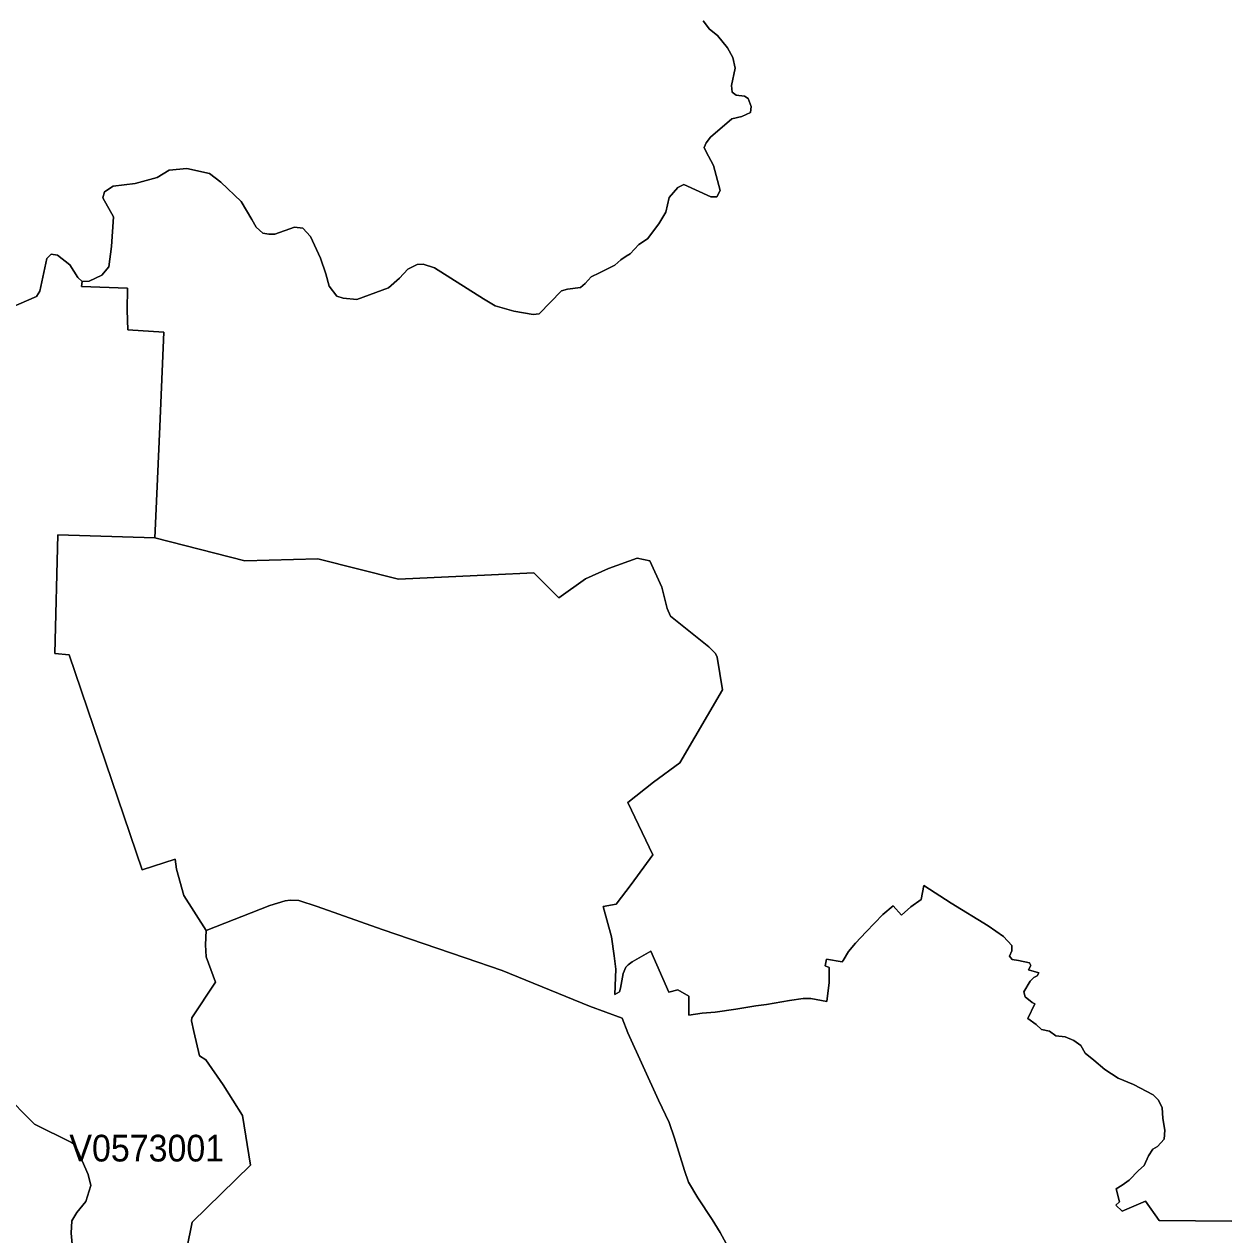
# Model space of a CAD drawing. Extents: x 369010 to 735936, y 6377141 to 6616555.
# Drawn here: x 613707 to 618202, y 6517546 to 6522076 of the extents above; entities that cross this region are included whole.
import ezdxf
from ezdxf.enums import TextEntityAlignment as Align

# ---------------------------------------------------------------- set-up
doc = ezdxf.new("R2010")
doc.units = 0
doc.header["$LTSCALE"] = 40
doc.layers.add('3', color=7, linetype='Continuous', lineweight=13)
doc.layers.add('4', color=7, linetype='Continuous')

msp = doc.modelspace()

# ---------------------------------------------------------------- linework, layer by layer
at = {"layer": '3'}
for points in [[(616249.35, 6522088.06), (616272.85, 6522056.95), (616302.97, 6522033.28), (616340.37, 6521987.11), (616359.9, 6521950.7), (616368.01, 6521911.8), (616355.43, 6521846.76), (616357.75, 6521821.77), (616372.15, 6521810.18), (616403.59, 6521806.38), (616417.33, 6521797.44), (616428.26, 6521767.65), (616425.44, 6521745.64), (616393.66, 6521729.91), (616355.76, 6521721.8), (616276.65, 6521652.79), (616260.1, 6521631.94), (616252.99, 6521614.89), (616258.78, 6521601.15), (616287.25, 6521546.54), (616312.9, 6521453.36), (616300.49, 6521430.02), (616277.81, 6521429.36), (616175.86, 6521476.53), (616153.35, 6521464.94), (616121.91, 6521427.54), (616108.83, 6521371.93), (616083.18, 6521329.39), (616040.31, 6521272.96), (616008.37, 6521251.94), (615975.44, 6521216.36), (615960.54, 6521207.42), (615940.68, 6521194.18), (615918.67, 6521173.99), (615860.58, 6521145.52), (615829.96, 6521130.13), (615807.12, 6521105.14), (615789.91, 6521091.07), (615741.41, 6521084.28), (615718.08, 6521078.16), (615634.17, 6520992.59), (615612.82, 6520989.12), (615539.33, 6521002.52), (615469.49, 6521022.05), (615426.46, 6521048.37), (615243.41, 6521164.06), (615201.04, 6521178.29), (615177.71, 6521177.13), (615143.45, 6521159.75), (615112.33, 6521125.49), (615070.79, 6521089.74), (614952.29, 6521046.22), (614901.48, 6521050.19), (614877.15, 6521058.63), (614848.02, 6521095.04), (614835.94, 6521141.88), (614815.92, 6521200.63), (614778.51, 6521281.56), (614750.21, 6521313.01), (614718.6, 6521315.82), (614645.78, 6521289.67), (614622.61, 6521290.34), (614600.76, 6521293.48), (614575.27, 6521316.32), (614559.55, 6521345.12), (614519.33, 6521412.97), (614443.37, 6521484.97), (614400.83, 6521516.91), (614315.6, 6521535.94), (614249.89, 6521529.32), (614204.21, 6521502.68), (614122.62, 6521479.34), (614040.03, 6521469.58), (614007.43, 6521448.39), (614000.81, 6521426.05)], [(615539.33, 6521002.52), (615612.82, 6520989.12), (615634.17, 6520992.59), (615718.08, 6521078.16), (615741.41, 6521084.28), (615789.91, 6521091.07), (615807.12, 6521105.14), (615829.96, 6521130.13), (615860.58, 6521145.52), (615918.67, 6521173.99), (615940.68, 6521194.18), (615960.54, 6521207.42), (615975.44, 6521216.36), (616008.37, 6521251.94), (616040.31, 6521272.96), (616083.18, 6521329.39), (616108.83, 6521371.93), (616121.91, 6521427.54), (616153.35, 6521464.94), (616175.86, 6521476.53), (616277.81, 6521429.36), (616300.49, 6521430.02), (616312.9, 6521453.36), (616287.25, 6521546.54), (616258.78, 6521601.15), (616252.99, 6521614.89), (616260.1, 6521631.94), (616276.65, 6521652.79), (616355.76, 6521721.8), (616393.66, 6521729.91), (616425.44, 6521745.64), (616428.26, 6521767.65), (616417.33, 6521797.44), (616403.59, 6521806.38), (616372.15, 6521810.18), (616357.75, 6521821.77), (616355.43, 6521846.76), (616368.01, 6521911.8), (616359.9, 6521950.7), (616340.37, 6521987.11), (616302.97, 6522033.28), (616272.85, 6522056.95), (616249.35, 6522088.06)], [(613658.38, 6521015.76), (613752.39, 6521056.81), (613764.96, 6521076.67), (613792.11, 6521198.98), (613808, 6521215.86), (613832.16, 6521212.22), (613877.84, 6521174.98), (613907.79, 6521127.64), (613923.52, 6521113.58), (613950.33, 6521114.4), (613997.83, 6521137.24), (614023.65, 6521167.37), (614033.25, 6521244.66), (614041.03, 6521355.38), (614000.81, 6521426.05), (614007.43, 6521448.39), (614040.03, 6521469.58), (614122.62, 6521479.34), (614204.21, 6521502.68), (614249.89, 6521529.32), (614315.6, 6521535.94), (614400.83, 6521516.91), (614443.37, 6521484.97), (614519.33, 6521412.97), (614559.55, 6521345.12), (614575.27, 6521316.32), (614600.76, 6521293.48), (614622.61, 6521290.34), (614645.78, 6521289.67), (614718.6, 6521315.82), (614750.21, 6521313.01), (614778.51, 6521281.56), (614815.92, 6521200.63), (614835.94, 6521141.88), (614848.02, 6521095.04), (614877.15, 6521058.63), (614901.48, 6521050.19), (614952.29, 6521046.22), (615070.79, 6521089.74), (615112.33, 6521125.49), (615143.45, 6521159.75), (615177.71, 6521177.13), (615201.04, 6521178.29), (615243.41, 6521164.06), (615426.46, 6521048.37), (615469.49, 6521022.05), (615539.33, 6521002.52)], [(614000.81, 6521426.05), (614041.03, 6521355.38), (614033.25, 6521244.66), (614023.65, 6521167.37), (613997.83, 6521137.24), (613950.33, 6521114.4), (613923.52, 6521113.58), (613921.2, 6521094.38), (614093.32, 6521087.59), (614092, 6521006.33), (614094.65, 6520932.18), (614229.7, 6520922.92), (614215.14, 6520569.9), (614199.25, 6520234.59), (614196.6, 6520153.82), (614532.41, 6520067.92), (614805.82, 6520075.87), (615108.69, 6519999.24), (615456.42, 6520015.46), (615614.31, 6520023.4), (615708.31, 6519929.4), (615807.78, 6519999.9), (615894.17, 6520039.62), (616001.59, 6520078.18), (616049.42, 6520067.59), (616094.6, 6519969.28), (616114.46, 6519889.51), (616126.38, 6519860.38), (616269.7, 6519746.68), (616294.86, 6519721.36), (616301.48, 6519706.79), (616321.51, 6519584.65), (616160.97, 6519311.57), (616062.82, 6519239.91), (615967.16, 6519164.11), (616060.01, 6518967.16), (615979.08, 6518856.76), (615923.3, 6518783.78), (615874.15, 6518774.51), (615906.09, 6518660.48), (615915.36, 6518589.97), (615921.98, 6518539.49), (615920.65, 6518508.88), (615918.01, 6518445.16), (615935.22, 6518455.75), (615939.19, 6518469.15), (615949.78, 6518523.61), (615959.22, 6518547.44), (615968.48, 6518556.71), (615983.05, 6518567.46), (616053.39, 6518607.18), (616119.76, 6518454.42), (616154.01, 6518462.53), (616195.06, 6518438.54), (616195.06, 6518368.2), (616245.54, 6518374.82), (616293.37, 6518378.79), (616371.32, 6518390.71), (616445.63, 6518402.62), (616485.35, 6518407.92), (616571.75, 6518422.65), (616623.55, 6518430.59), (616651.35, 6518430.59), (616711.76, 6518419.5), (616721.03, 6518490.01), (616721.03, 6518545.78), (616705.14, 6518552.4), (616710.44, 6518577.72), (616768.86, 6518566.97), (616772.83, 6518572.26), (616792.69, 6518605.53), (616819.34, 6518637.47), (616859.06, 6518680.01), (616921.46, 6518745.05), (616959.69, 6518776.99), (616991.63, 6518742.4), (617026.06, 6518773.02), (617064.62, 6518800.82), (617075.21, 6518852.63), (617177.16, 6518786.59), (617315.19, 6518701.52), (617373.61, 6518661.64), (617404.07, 6518628.53), (617404.07, 6518608.51), (617396.12, 6518588.65), (617405.39, 6518576.73), (617429.39, 6518572.59), (617470.43, 6518563.33), (617475.9, 6518554.06), (617466.46, 6518536.85), (617505.02, 6518526.25), (617499.73, 6518515.5), (617486.49, 6518508.88), (617472.92, 6518494.97), (617449.08, 6518455.09), (617454.38, 6518436.55), (617480.86, 6518415.2), (617490.13, 6518409.9), (617463.65, 6518355.45), (617495.42, 6518332.94)], [(614315.76, 6517495.16), (614335.62, 6517593.14), (614554.09, 6517806.31), (614523.8, 6517992.5), (614452.3, 6518106.54), (614387.43, 6518200.71), (614363.59, 6518215.27), (614342.57, 6518306.13), (614333.31, 6518347.18), (614334.63, 6518357.94), (614423.34, 6518491.33), (614387.59, 6518586.66), (614386.27, 6518630.52), (614388.25, 6518684.81), (614305, 6518815.72), (614277.2, 6518913.7), (614271.9, 6518951.6), (614148.77, 6518911.88), (613874.86, 6519716.23), (613821.9, 6519721.52), (613832.49, 6520164.74), (614196.6, 6520153.82), (614199.25, 6520234.59), (614215.14, 6520569.9), (614229.7, 6520922.92), (614094.65, 6520932.18), (614092, 6521006.33), (614093.32, 6521087.59), (613921.2, 6521094.38), (613923.52, 6521113.58), (613907.79, 6521127.64), (613877.84, 6521174.98), (613832.16, 6521212.22), (613808, 6521215.86), (613792.11, 6521198.98), (613764.96, 6521076.67), (613752.39, 6521056.81), (613658.38, 6521015.76)], [(617429.39, 6518572.59), (617405.39, 6518576.73), (617396.12, 6518588.65), (617404.07, 6518608.51), (617404.07, 6518628.53), (617373.61, 6518661.64), (617315.19, 6518701.52), (617177.16, 6518786.59), (617075.21, 6518852.63), (617064.62, 6518800.82), (617026.06, 6518773.02), (616991.63, 6518742.4), (616959.69, 6518776.99), (616921.46, 6518745.05), (616859.06, 6518680.01), (616819.34, 6518637.47), (616792.69, 6518605.53), (616772.83, 6518572.26), (616768.86, 6518566.97), (616710.44, 6518577.72), (616705.14, 6518552.4), (616721.03, 6518545.78), (616721.03, 6518490.01), (616711.76, 6518419.5), (616651.35, 6518430.59), (616623.55, 6518430.59), (616571.75, 6518422.65), (616485.35, 6518407.92), (616445.63, 6518402.62), (616371.32, 6518390.71), (616293.37, 6518378.79), (616245.54, 6518374.82), (616195.06, 6518368.2), (616195.06, 6518438.54), (616154.01, 6518462.53), (616119.76, 6518454.42), (616053.39, 6518607.18), (615983.05, 6518567.46), (615968.48, 6518556.71), (615959.22, 6518547.44), (615949.78, 6518523.61), (615939.19, 6518469.15), (615935.22, 6518455.75), (615918.01, 6518445.16), (615920.65, 6518508.88), (615921.98, 6518539.49), (615915.36, 6518589.97), (615906.09, 6518660.48), (615874.15, 6518774.51), (615923.3, 6518783.78), (615979.08, 6518856.76), (616060.01, 6518967.16), (615967.16, 6519164.11), (616062.82, 6519239.91), (616160.97, 6519311.57), (616321.51, 6519584.65), (616301.48, 6519706.79), (616294.86, 6519721.36), (616269.7, 6519746.68), (616126.38, 6519860.38), (616114.46, 6519889.51), (616094.6, 6519969.28), (616049.42, 6520067.59), (616001.59, 6520078.18), (615894.17, 6520039.62), (615807.78, 6519999.9), (615708.31, 6519929.4), (615614.31, 6520023.4), (615456.42, 6520015.46), (615108.69, 6519999.24), (614805.82, 6520075.87), (614532.41, 6520067.92), (614196.6, 6520153.82), (613832.49, 6520164.74), (613821.9, 6519721.52), (613874.86, 6519716.23), (614148.77, 6518911.88), (614271.9, 6518951.6), (614277.2, 6518913.7), (614305, 6518815.72), (614388.25, 6518684.81)], [(616357.92, 6517472.16), (616312.73, 6517554.41), (616282.28, 6517603.57), (616229.15, 6517684.67), (616193.24, 6517743.09), (616178.84, 6517786.45), (616141.77, 6517907.27), (616121.91, 6517965.86), (616082.02, 6518049.44), (615966.83, 6518301.17), (615945.48, 6518356.94), (615823.5, 6518402.13), (615496.63, 6518535.02), (615357.94, 6518582.69), (615046.79, 6518688.78), (614803.67, 6518774.84), (614734.82, 6518797.35), (614703.04, 6518798.67), (614684.5, 6518796.02), (614626.25, 6518778.81), (614388.25, 6518684.81), (614386.27, 6518630.52), (614387.59, 6518586.66), (614423.34, 6518491.33), (614334.63, 6518357.94), (614333.31, 6518347.18), (614342.57, 6518306.13), (614363.59, 6518215.27), (614387.43, 6518200.71), (614452.3, 6518106.54), (614523.8, 6517992.5), (614554.09, 6517806.31), (614335.62, 6517593.14), (614315.76, 6517495.16)], [(614388.25, 6518684.81), (614626.25, 6518778.81), (614684.5, 6518796.02), (614703.04, 6518798.67), (614734.82, 6518797.35), (614803.67, 6518774.84), (615046.79, 6518688.78), (615357.94, 6518582.69), (615496.63, 6518535.02), (615823.5, 6518402.13), (615945.48, 6518356.94), (615966.83, 6518301.17), (616082.02, 6518049.44), (616121.91, 6517965.86), (616141.77, 6517907.27), (616178.84, 6517786.45), (616193.24, 6517743.09), (616229.15, 6517684.67), (616282.28, 6517603.57), (616312.73, 6517554.41), (616357.92, 6517472.16)], [(613906.31, 6517293.91), (613882.47, 6517552.43), (613885.12, 6517598.77), (613904.15, 6517629.22), (613937.75, 6517670.43), (613956.29, 6517730.84), (613947.02, 6517772.05), (613898.03, 6517882.94), (613884.29, 6517891.38), (613745.27, 6517960.39), (613627.27, 6518079.39), (613630.08, 6518135.99), (613582.25, 6518207.66), (613575.79, 6518272.54), (613466.4, 6518493.32), (613461.6, 6518522.94), (613474.17, 6518581.7), (613495.86, 6518634.49)], [(618228.44, 6517596.95), (617955.53, 6517599.6), (617905.05, 6517671.26), (617817.66, 6517634.02), (617793.83, 6517656.53), (617807.07, 6517669.94), (617795.15, 6517717.77), (617817.66, 6517732.33), (617844.14, 6517750.87), (617878.73, 6517786.78), (617899.92, 6517805.32), (617915.97, 6517840.9), (617931.86, 6517866.06), (617949.07, 6517876.82), (617974.39, 6517903.3), (617977.04, 6517937.89), (617969.1, 6517981.75), (617967.61, 6518022.29), (617951.72, 6518051.59), (617933.02, 6518070.12), (617860.03, 6518108.69), (617801.77, 6518132.68), (617752.78, 6518164.3), (617711.57, 6518198.89), (617678.47, 6518225.37), (617662.58, 6518254.66), (617635.94, 6518273.2), (617604.16, 6518286.6), (617569.57, 6518290.58), (617545.74, 6518307.79), (617515.45, 6518314.24), (617495.42, 6518332.94), (617463.65, 6518355.45), (617490.13, 6518409.9), (617480.86, 6518415.2), (617454.38, 6518436.55), (617449.08, 6518455.09), (617472.92, 6518494.97), (617486.49, 6518508.88), (617499.73, 6518515.5), (617505.02, 6518526.25), (617466.46, 6518536.85), (617475.9, 6518554.06), (617470.43, 6518563.33), (617429.39, 6518572.59)], [(617495.42, 6518332.94), (617515.45, 6518314.24), (617545.74, 6518307.79), (617569.57, 6518290.58), (617604.16, 6518286.6), (617635.94, 6518273.2), (617662.58, 6518254.66), (617678.47, 6518225.37), (617711.57, 6518198.89), (617752.78, 6518164.3), (617801.77, 6518132.68), (617860.03, 6518108.69), (617933.02, 6518070.12), (617951.72, 6518051.59), (617967.61, 6518022.29), (617969.1, 6517981.75), (617977.04, 6517937.89), (617974.39, 6517903.3), (617949.07, 6517876.82), (617931.86, 6517866.06), (617915.97, 6517840.9), (617899.92, 6517805.32), (617878.73, 6517786.78), (617844.14, 6517750.87), (617817.66, 6517732.33), (617795.15, 6517717.77), (617807.07, 6517669.94), (617793.83, 6517656.53), (617817.66, 6517634.02), (617905.05, 6517671.26), (617955.53, 6517599.6), (618228.44, 6517596.95)], [(613627.27, 6518079.39), (613745.27, 6517960.39), (613884.29, 6517891.38), (613898.03, 6517882.94), (613947.02, 6517772.05), (613956.29, 6517730.84), (613937.75, 6517670.43), (613904.15, 6517629.22), (613885.12, 6517598.77), (613882.47, 6517552.43), (613906.31, 6517293.91)]]:
    msp.add_lwpolyline(points, dxfattribs=at)

# ---------------------------------------------------------------- texts
at = {"layer": '4', "width": 0.95}
msp.add_text('V0573001', height=100, dxfattribs=at).set_placement((614165.71, 6517820.32), align=Align.CENTER)

doc.saveas('drawing.dxf')
